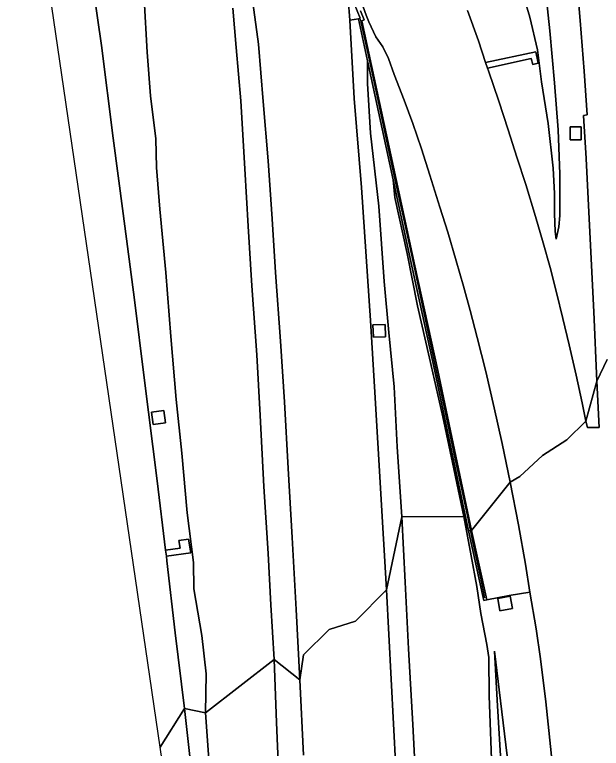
# Model space of a CAD drawing. Extents: x 156141 to 158132, y 385651 to 388333.
# Drawn here: x 156180.4 to 156258.8, y 387077.9 to 387175.8 of the extents above; entities that cross this region are included whole.
import ezdxf

# ---------------------------------------------------------------- set-up
doc = ezdxf.new("R2010")
doc.units = 0
for name, color, linetype in [('IMGEO_Berm_groen', 7, 'Continuous'), ('IMGEO_Berm_open', 7, 'Continuous'), ('IMGEO_Grasland_overig', 7, 'Continuous'), ('IMGEO_Muur', 7, 'Continuous'), ('IMGEO_Rijbaan_autosnelweg', 7, 'Continuous'), ('IMGEO_Terreindeel_gesloten', 7, 'Continuous'), ('IMGEO_Terreindeel_open', 7, 'Continuous')]:
    doc.layers.add(name, color=color, linetype=linetype)

msp = doc.modelspace()

# ---------------------------------------------------------------- linework, layer by layer
at = {"layer": 'IMGEO_Berm_groen'}
for points in [[(156190.355, 387183.418), (156192.03, 387171.691), (156193.622, 387159.312), (156194.959, 387149.257), (156196.443, 387137.763), (156197.736, 387127.312), (156199.474, 387113.587), (156200.61, 387104.304), (156202.546, 387104.594), (156202.383, 387105.613), (156203.664, 387105.798), (156203.962, 387103.963), (156200.708, 387103.503), (156200.785, 387102.877), (156201.907, 387093.285), (156203.128, 387083.181), (156205.96, 387082.594), (156206.045, 387087.824), (156205.45, 387092.948), (156204.372, 387099.16), (156204.332, 387102.68), (156203.492, 387109.307), (156202.777, 387117.272), (156202.03, 387124.45), (156201.29, 387132.84), (156200.628, 387141.388), (156199.846, 387149.83), (156199.393, 387155.397), (156199.319, 387159.25), (156198.587, 387164.993), (156198.146, 387170.804), (156197.735, 387177.978)], [(156240.934, 387176.382), (156242.383, 387172.296), (156243.354, 387169.431), (156250.078, 387170.839), (156250.363, 387169.32), (156249.644, 387169.145), (156249.42, 387169.971), (156243.611, 387168.675), (156243.727, 387168.33), (156245.131, 387164.24), (156246.389, 387160.444), (156247.544, 387156.776), (156248.717, 387153.119), (156250.004, 387148.886), (156251.064, 387145.33), (156251.958, 387142.036), (156252.833, 387138.74), (156253.674, 387135.236), (156254.525, 387131.714), (156255.47, 387127.693), (156256.256, 387123.997), (156256.757, 387121.539), (156258.22, 387126.872), (156257.792, 387136.143), (156257.337, 387145.867), (156256.776, 387156.626), (156256.411, 387162.341), (156256.903, 387162.457), (156256.517, 387168.282), (156255.992, 387175.016), (156255.4, 387181.772)], [(156251.125, 387181.2), (156251.948, 387173.638), (156252.574, 387166.728), (156253.065, 387160.419), (156253.273, 387154.51), (156253.256, 387148.989), (156253.149, 387147.468), (156252.791, 387145.846), (156252.631, 387146.874), (156252.539, 387149.252), (156252.546, 387151.938), (156252.37, 387155.332), (156251.709, 387161.288), (156250.81, 387166.847), (156250.264, 387171.118), (156249.281, 387175.475), (156248.222, 387178.929)], [(156209.577, 387176.681), (156210.054, 387171.434), (156210.664, 387164.317), (156211.196, 387155.215), (156211.634, 387147.596), (156212.111, 387139.588), (156212.8, 387130.409), (156213.251, 387122.288), (156213.746, 387112.809), (156214.317, 387103.879), (156214.676, 387097.035), (156215.098, 387089.75), (156218.552, 387087.025), (156218.049, 387096.39), (156217.509, 387106.032), (156216.988, 387115.209), (156216.501, 387124.139), (156215.979, 387132.225), (156215.311, 387141.378), (156214.845, 387148.547), (156214.301, 387156.296), (156213.656, 387164.211), (156213.038, 387171.869), (156212.27, 387177.413)], [(156234.116, 387071.535), (156233.615, 387081.068), (156233.037, 387091.172), (156232.62, 387100.062), (156232.182, 387108.782), (156230.105, 387099.039), (156231.355, 387075.165)], [(156244.208, 387074.03), (156243.836, 387084.863), (156243.799, 387090.006), (156243.512, 387091.73), (156242.719, 387095.864), (156242.203, 387099.485), (156241.433, 387103.584), (156240.452, 387108.836), (156232.182, 387108.782), (156232.62, 387100.062), (156233.037, 387091.172), (156233.615, 387081.068), (156234.116, 387071.535)], [(156252.351, 387075.033), (156252.002, 387078.108), (156251.406, 387084.08), (156250.676, 387089.795), (156250.092, 387093.81), (156249.278, 387098.718), (156246.516, 387098.274), (156243.517, 387097.704), (156243.127, 387097.618), (156241.072, 387106.882), (156240.452, 387108.836), (156241.433, 387103.584), (156242.203, 387099.485), (156242.719, 387095.864), (156243.512, 387091.73), (156243.799, 387090.006), (156243.836, 387084.863), (156244.208, 387074.03)], [(156245.584, 387073.128), (156244.881, 387084.282), (156244.554, 387090.833), (156245.339, 387084.199), (156246.213, 387076.867)], [(156246.213, 387076.867), (156245.339, 387084.199), (156244.554, 387090.833), (156244.881, 387084.282), (156245.584, 387073.128)], [(156215.816, 387071.828), (156215.43, 387081.336), (156215.098, 387089.75), (156205.96, 387082.594), (156206.535, 387074.541)], [(156219.025, 387076.938), (156218.552, 387087.025), (156215.098, 387089.75), (156215.43, 387081.336), (156215.816, 387071.828)], [(156206.535, 387074.541), (156205.96, 387082.594), (156203.128, 387083.181), (156204.134, 387074.369)]]:
    msp.add_lwpolyline(points, dxfattribs=at)
for points in [[(156232.182, 387108.782), (156231.532, 387118.132), (156231.129, 387126.147), (156230.411, 387133.402), (156229.796, 387140.202), (156229.111, 387150.258), (156227.975, 387159.988), (156227.564, 387166.604), (156227.571, 387169.666), (156226.367, 387175.257), (156225.223, 387175.092), (156225.809, 387164.62), (156226.776, 387152.73), (156227.957, 387134.999), (156228.558, 387125.414), (156230.105, 387099.039)], [(156256.123, 387160.817), (156256.114, 387159.111), (156254.635, 387159.118), (156254.644, 387160.825)], [(156228.304, 387134.397), (156229.94, 387134.451), (156229.994, 387132.816), (156228.358, 387132.762)], [(156256.757, 387121.539), (156256.943, 387120.71), (156258.512, 387120.692), (156258.22, 387126.872)], [(156198.713, 387122.74), (156200.365, 387122.967), (156200.592, 387121.318), (156198.939, 387121.091)], [(156246.933, 387096.522), (156245.252, 387096.231), (156244.968, 387097.87), (156246.649, 387098.161)]]:
    msp.add_lwpolyline(points, close=True, dxfattribs=at)
at = {"layer": 'IMGEO_Berm_open'}
msp.add_lwpolyline([(156226.633, 387176.33), (156227.141, 387175.122), (156226.831, 387175.005), (156231.391, 387153.812), (156233.893, 387142.297), (156236.953, 387128.289), (156239.022, 387118.552), (156241.463, 387106.966), (156246.633, 387113.384), (156245.576, 387118.554), (156244.504, 387123.331), (156243.388, 387128.177), (156242.248, 387132.705), (156241.292, 387136.337), (156240.387, 387139.555), (156239.409, 387142.943), (156238.31, 387146.794), (156237.247, 387150.108), (156235.925, 387154.402), (156234.77, 387157.884), (156233.634, 387161.265), (156232.486, 387164.403), (156231.132, 387167.827), (156230.394, 387169.974), (156229.605, 387171.504), (156228.682, 387172.857), (156227.736, 387174.835), (156227.415, 387175.727), (156226.992, 387176.85)], dxfattribs=at)
msp.add_lwpolyline([(156249.278, 387098.718), (156248.675, 387102.44), (156247.76, 387107.69), (156246.633, 387113.384), (156241.463, 387106.966), (156243.517, 387097.704), (156246.516, 387098.274)], close=True, dxfattribs=at)
at = {"layer": 'IMGEO_Grasland_overig'}
for points in [[(156248.222, 387178.929), (156249.281, 387175.475), (156250.264, 387171.118), (156250.81, 387166.847), (156251.709, 387161.288), (156252.37, 387155.332), (156252.546, 387151.938), (156252.539, 387149.252), (156252.631, 387146.874), (156252.791, 387145.846), (156253.149, 387147.468), (156253.256, 387148.989), (156253.273, 387154.51), (156253.065, 387160.419), (156252.574, 387166.728), (156251.948, 387173.638), (156251.125, 387181.2)], [(156197.735, 387177.978), (156198.146, 387170.804), (156198.587, 387164.993), (156199.319, 387159.25), (156199.393, 387155.397), (156199.846, 387149.83), (156200.628, 387141.388), (156201.29, 387132.84), (156202.03, 387124.45), (156202.777, 387117.272), (156203.492, 387109.307), (156204.332, 387102.68), (156204.372, 387099.16), (156205.45, 387092.948), (156206.045, 387087.824), (156205.96, 387082.594), (156215.098, 387089.75), (156214.676, 387097.035), (156214.317, 387103.879), (156213.746, 387112.809), (156213.251, 387122.288), (156212.8, 387130.409), (156212.111, 387139.588), (156211.634, 387147.596), (156211.196, 387155.215), (156210.664, 387164.317), (156210.054, 387171.434), (156209.577, 387176.681)]]:
    msp.add_lwpolyline(points, dxfattribs=at)
for points in [[(156227.571, 387169.666), (156227.564, 387166.604), (156227.975, 387159.988), (156229.111, 387150.258), (156229.796, 387140.202), (156230.411, 387133.402), (156231.129, 387126.147), (156231.532, 387118.132), (156232.182, 387108.782), (156240.452, 387108.836), (156238.92, 387116.027), (156237.63, 387122.125), (156235.849, 387129.943), (156234.242, 387136.959), (156232.88, 387143.944), (156231.228, 387151.403), (156230.999, 387153.743)], [(156240.452, 387108.836), (156241.072, 387106.882), (156238.63, 387118.47), (156236.562, 387128.205), (156233.518, 387142.231), (156230.999, 387153.743), (156231.228, 387151.403), (156232.88, 387143.944), (156234.242, 387136.959), (156235.849, 387129.943), (156237.63, 387122.125), (156238.92, 387116.027)]]:
    msp.add_lwpolyline(points, close=True, dxfattribs=at)
at = {"layer": 'IMGEO_Muur'}
for points in [[(156225.788, 387177.309), (156226.611, 387175.349), (156226.367, 387175.257), (156227.571, 387169.666), (156230.999, 387153.743), (156233.518, 387142.231), (156236.562, 387128.205), (156238.63, 387118.47), (156241.072, 387106.882), (156241.463, 387106.966), (156239.022, 387118.552), (156236.953, 387128.289), (156233.893, 387142.297), (156231.391, 387153.812), (156226.831, 387175.005), (156227.141, 387175.122), (156226.633, 387176.33)], [(156226.613, 387175.216), (156227.879, 387169.35), (156229.135, 387163.501), (156230.252, 387158.281), (156231.236, 387153.729), (156232.297, 387148.966), (156233.479, 387143.473), (156234.515, 387138.683), (156235.894, 387132.175), (156237.752, 387123.495), (156238.444, 387120.349), (156239.233, 387116.522), (156240.034, 387112.856), (156240.87, 387108.931), (156241.598, 387105.434), (156242.72, 387100.355), (156243.222, 387097.973)]]:
    msp.add_lwpolyline(points, dxfattribs=at)
msp.add_lwpolyline([(156241.072, 387106.882), (156243.127, 387097.618), (156243.517, 387097.704), (156241.463, 387106.966)], close=True, dxfattribs=at)
at = {"layer": 'IMGEO_Rijbaan_autosnelweg'}
for points in [[(156243.326, 387282.597), (156245.183, 387271.16), (156246.782, 387260.778), (156248.288, 387250.475), (156249.197, 387243.817), (156250.457, 387234.062), (156251.474, 387224.59), (156252.282, 387217.548), (156253.04, 387209.911), (156253.777, 387201.917), (156254.323, 387194.514), (156254.882, 387188.303), (156255.4, 387181.772), (156255.992, 387175.016), (156256.517, 387168.282), (156256.903, 387162.457), (156256.411, 387162.341), (156256.776, 387156.626), (156257.337, 387145.867), (156257.792, 387136.143), (156258.22, 387126.872), (156259.578, 387129.778)], [(156180.449, 387210.739), (156199.86, 387078.01), (156199.9, 387078.01), (156203.128, 387083.181), (156201.907, 387093.285), (156200.785, 387102.877), (156200.708, 387103.503), (156200.61, 387104.304), (156199.474, 387113.587), (156197.736, 387127.312), (156196.443, 387137.763), (156194.959, 387149.257), (156193.622, 387159.312), (156192.03, 387171.691), (156190.355, 387183.418)], [(156212.27, 387177.413), (156213.038, 387171.869), (156213.656, 387164.211), (156214.301, 387156.296), (156214.845, 387148.547), (156215.311, 387141.378), (156215.979, 387132.225), (156216.501, 387124.139), (156216.988, 387115.209), (156217.509, 387106.032), (156218.049, 387096.39), (156218.552, 387087.025), (156219.028, 387090.368), (156222.473, 387093.742), (156225.978, 387094.848), (156230.105, 387099.039), (156228.558, 387125.414), (156227.957, 387134.999), (156226.776, 387152.73), (156225.809, 387164.62), (156225.223, 387175.092), (156224.99, 387177.985)], [(156224.99, 387177.985), (156225.223, 387175.092), (156226.367, 387175.257), (156226.611, 387175.349), (156225.788, 387177.309)], [(156226.992, 387176.85), (156227.415, 387175.727), (156227.736, 387174.835), (156228.682, 387172.857), (156229.605, 387171.504), (156230.394, 387169.974), (156231.132, 387167.827), (156232.486, 387164.403), (156233.634, 387161.265), (156234.77, 387157.884), (156235.925, 387154.402), (156237.247, 387150.108), (156238.31, 387146.794), (156239.409, 387142.943), (156240.387, 387139.555), (156241.292, 387136.337), (156242.248, 387132.705), (156243.388, 387128.177), (156244.504, 387123.331), (156245.576, 387118.554), (156246.633, 387113.384), (156247.915, 387114.171), (156250.974, 387116.959), (156254.222, 387119.052), (156256.757, 387121.539), (156256.256, 387123.997), (156255.47, 387127.693), (156254.525, 387131.714), (156253.674, 387135.236), (156252.833, 387138.74), (156251.958, 387142.036), (156251.064, 387145.33), (156250.004, 387148.886), (156248.717, 387153.119), (156247.544, 387156.776), (156246.389, 387160.444), (156245.131, 387164.24), (156243.727, 387168.33), (156243.611, 387168.675), (156243.354, 387169.431), (156242.383, 387172.296), (156240.934, 387176.382)], [(156259.578, 387129.778), (156258.22, 387126.872), (156258.512, 387120.692), (156256.943, 387120.71), (156256.757, 387121.539), (156254.222, 387119.052), (156250.974, 387116.959), (156247.915, 387114.171), (156246.633, 387113.384), (156247.76, 387107.69), (156248.675, 387102.44), (156249.278, 387098.718), (156250.092, 387093.81), (156250.676, 387089.795), (156251.406, 387084.08), (156252.002, 387078.108), (156252.351, 387075.033)], [(156231.355, 387075.165), (156230.105, 387099.039), (156225.978, 387094.848), (156222.473, 387093.742), (156219.028, 387090.368), (156218.552, 387087.025), (156219.025, 387076.938)]]:
    msp.add_lwpolyline(points, dxfattribs=at)
msp.add_lwpolyline([(156212.926, 386988.662), (156212.306, 386995.1), (156211.827, 387000.553), (156211.318, 387005.843), (156210.388, 387016.135), (156209.796, 387021.427), (156208.94, 387029.582), (156208.095, 387038.55), (156206.984, 387048.86), (156205.961, 387057.931), (156205.05, 387066.267), (156204.134, 387074.369), (156203.128, 387083.181), (156199.9, 387078.01), (156199.86, 387078.01)], close=True, dxfattribs=at)
at = {"layer": 'IMGEO_Terreindeel_gesloten'}
for points in [[(156256.123, 387160.817), (156254.644, 387160.825), (156254.635, 387159.118), (156256.114, 387159.111)], [(156228.304, 387134.397), (156228.358, 387132.762), (156229.994, 387132.816), (156229.94, 387134.451)], [(156198.713, 387122.74), (156198.939, 387121.091), (156200.592, 387121.318), (156200.365, 387122.967)], [(156246.933, 387096.522), (156246.649, 387098.161), (156244.968, 387097.87), (156245.252, 387096.231)]]:
    msp.add_lwpolyline(points, close=True, dxfattribs=at)
at = {"layer": 'IMGEO_Terreindeel_open'}
for points in [[(156243.611, 387168.675), (156249.42, 387169.971), (156249.644, 387169.145), (156250.363, 387169.32), (156250.078, 387170.839), (156243.354, 387169.431)], [(156200.708, 387103.503), (156203.962, 387103.963), (156203.664, 387105.798), (156202.383, 387105.613), (156202.546, 387104.594), (156200.61, 387104.304)]]:
    msp.add_lwpolyline(points, close=True, dxfattribs=at)

doc.saveas('drawing.dxf')
